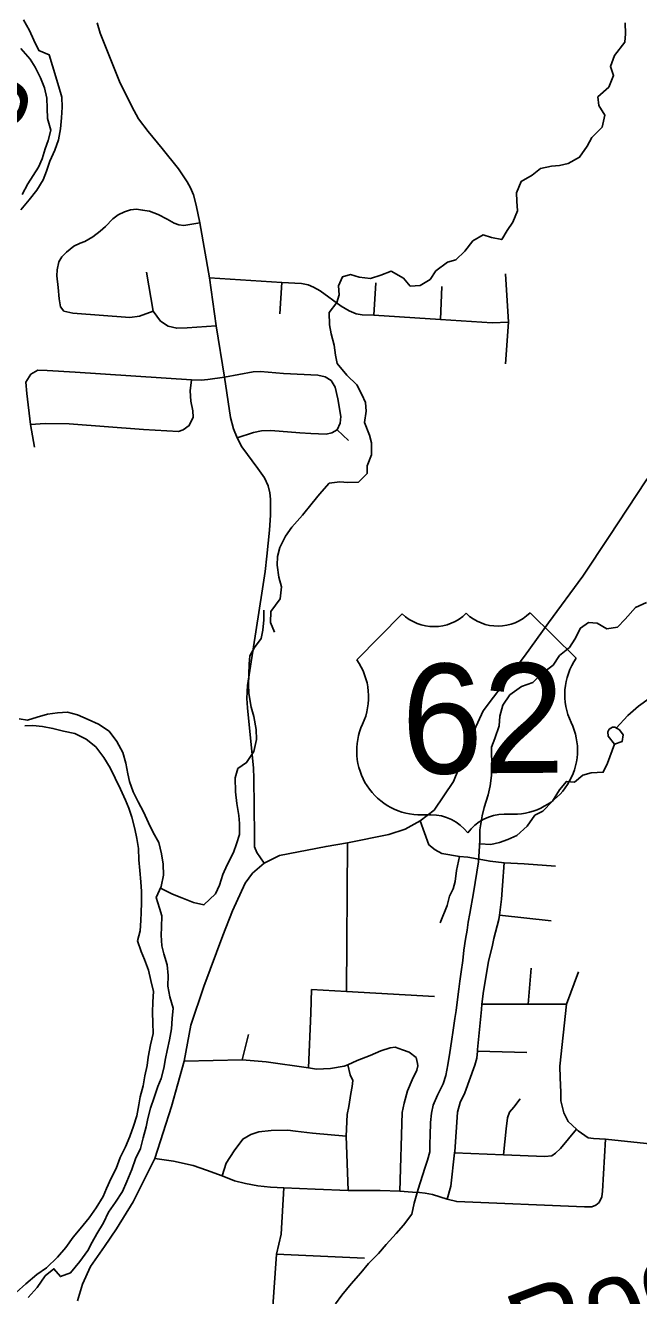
# Model space of a CAD drawing. Extents: x 114843 to 284848, y 317643 to 566895.
# Drawn here: x 239507 to 243399, y 409017 to 417072 of the extents above; entities that cross this region are included whole.
import ezdxf

# ---------------------------------------------------------------- set-up
doc = ezdxf.new("R2010")
doc.units = 0
for name, color, linetype in [('GM_X_City_Street', 7, 'Continuous'), ('GM_X_County_Road', 7, 'Continuous'), ('GM_X_Major_River', 7, 'Continuous'), ('GM_X_Major_River_Text', 7, 'Continuous'), ('GM_X_Minor_Lake', 7, 'Continuous'), ('GM_X_Minor_River', 7, 'Continuous'), ('GM_X_Minor_River_Text', 7, 'Continuous'), ('GM_X_US_Location', 7, 'Continuous'), ('GM_X_US_Route', 7, 'Continuous'), ('GM_X_US_Shield', 7, 'Continuous')]:
    doc.layers.add(name, color=color, linetype=linetype)

msp = doc.modelspace()

# ---------------------------------------------------------------- linework, layer by layer
at = {"layer": 'GM_X_City_Street'}
for p, q in [((241121.6, 415243.8), (241133.7, 415442.5)), ((241718.5, 415234.5), (241730.6, 415440.5)), ((242140.8, 415208.1), (242148.9, 415416.4)), ((241485.4, 414506.7), (241556.9, 414439.9)), ((241545.2, 410945.5), (241551.2, 411887.5)), ((242515, 411430.7), (242843.3, 411393.7)), ((242697, 410865.9), (242716.9, 411094.6)), ((242939.9, 410866.4), (243016.9, 411070.6)), ((240882.1, 410512.8), (240922.2, 410672.2)), ((242375.9, 410567.6), (242688.7, 410558.8)), ((241100.1, 409280.1), (241658.1, 409255.7))]:
    msp.add_line(p, q, dxfattribs=at)
for points in [[(239738.6, 415605.6), (239767.1, 415635), (239813.1, 415671.6), (239854.5, 415691), (239883.1, 415702.4), (239934.8, 415731.5), (239980.8, 415767.7), (240014.1, 415797.5), (240061.6, 415845.7), (240096.5, 415871.5), (240134.7, 415890.9), (240172.9, 415903.2), (240212.8, 415905.8), (240250.3, 415901.3), (240294.2, 415893.7), (240349.5, 415872.5), (240405.5, 415842.6), (240450.4, 415817.4), (240480, 415807.2), (240511.9, 415803.5), (240614, 415819.3)], [(239750.2, 415261), (239729.3, 415287.9), (239720.6, 415337.6), (239714.5, 415409.9), (239706, 415483.3), (239708.1, 415521.6), (239719.7, 415571.9), (239738.6, 415605.6)], [(240275.4, 415507.6), (240316.6, 415261), (240364.8, 415197), (240412.7, 415164.2), (240466.8, 415152.1), (240533.1, 415154.7), (240716.8, 415167.6)], [(240674.7, 415471.1), (241133.7, 415442.5), (241258.3, 415434.7), (241301.4, 415427.8), (241335.8, 415412.1), (241377.5, 415388.4), (241509.9, 415291.3), (241561.1, 415261.3), (241606.7, 415243.3), (241644.3, 415237.2), (241718.5, 415234.5), (242140.8, 415208.1), (242468.1, 415185.7), (242571.8, 415191.2)], [(242552.8, 414925.5), (242571.8, 415191.2), (242553.7, 415495.9)], [(239750.2, 415261), (239808.4, 415246.9), (240169.6, 415220.5), (240231.8, 415229.3), (240316.6, 415261)], [(239564.6, 414398.5), (239539.1, 414540.3), (239515.7, 414738.4), (239510.2, 414809.4), (239541.7, 414861)], [(239539.1, 414540.3), (239632.1, 414548.3), (239785.1, 414544.6), (240255.3, 414510), (240478.2, 414496.9), (240508.7, 414507), (240546.5, 414534.2), (240570.6, 414588.2), (240570.3, 414627.3), (240557.6, 414688.5), (240552.2, 414755.7), (240561.5, 414825.6)], [(239541.7, 414861), (239585.6, 414885.8), (239644.3, 414883.8), (239821.9, 414874.1), (240561.5, 414825.6), (240622.7, 414822.3), (240665.5, 414826.3), (240769.4, 414840.5)], [(240769.4, 414840.5), (240952.8, 414874.9), (240998.1, 414876.5), (241145, 414864.1), (241361.7, 414853.4), (241408.3, 414842.7), (241447.7, 414819.7), (241473.7, 414778.3), (241490.1, 414705), (241509.3, 414592.5), (241503.5, 414549.7), (241485.4, 414506.7)], [(240850.6, 414456.8), (240954.4, 414490.6), (241005.7, 414500.8), (241064.4, 414502.4), (241249.3, 414489.1), (241319.1, 414484.7), (241414.6, 414480.5), (241452.5, 414489.3), (241485.4, 414506.7)], [(242013, 412027.5), (242066.8, 411876.8), (242106.5, 411844.6), (242150.3, 411820.3), (242261.6, 411801.9), (242314.2, 411797.2), (242456.1, 411772.2), (242545.7, 411760.9), (242672.1, 411754.8), (242872, 411739.5)], [(242138.9, 411380.4), (242183.8, 411492.1), (242198.3, 411550), (242220.6, 411595.8), (242235, 411643.7), (242243.5, 411713.6), (242261.6, 411801.9)], [(242183.3, 409629.4), (242206.6, 409711.1), (242230.3, 409923.7), (242231.6, 409929.8), (242249.6, 410179.7), (242266.1, 410241.6), (242296.6, 410303.4), (242360, 410479), (242372.3, 410522.9), (242375.9, 410567.6), (242376.7, 410578.8), (242400.7, 410830.7), (242404.5, 410865.3), (242413.7, 410948.6), (242445.2, 411136.4), (242470.3, 411240.5), (242480.3, 411282.1), (242511.2, 411401.9), (242515, 411430.7), (242528.3, 411531.8), (242534.9, 411617.8), (242545.7, 411760.9)], [(241304.3, 410461.2), (241317.6, 410808.8), (241323.3, 410957.7)], [(241323.3, 410957.7), (241545.2, 410945.5), (242103.3, 410914.6)], [(242404.5, 410865.3), (242697, 410865.9), (242939.9, 410866.4)], [(243609.2, 409963.9), (243188.1, 410010.2), (243111.4, 410013.8), (243078.9, 410017.7), (243014, 410062.2), (243004, 410071.8), (242951.9, 410122.3), (242923.9, 410176.4), (242905.9, 410252.4), (242903.9, 410308.4), (242899.9, 410398.5), (242897.9, 410472.5), (242939.9, 410866.4)], [(240515.2, 410504.7), (240882.1, 410512.8), (241035.3, 410500.6), (241304.3, 410461.2), (241353.4, 410453.9), (241443.5, 410457.7), (241529.5, 410471.5), (241552.5, 410481.6), (241611.5, 410507.3), (241695.5, 410539.2), (241761.5, 410569), (241821.5, 410588.9), (241853.6, 410592.8), (241899.6, 410576.7), (241941.6, 410560.6), (241987.6, 410526.5)], [(241554.3, 409683.5), (241541.6, 410027.7), (241549.5, 410165.5), (241559.5, 410217.4), (241571.5, 410299.4), (241581.5, 410343.4), (241585.5, 410381.4), (241567.5, 410417.4), (241552.5, 410481.6)], [(241882.6, 409678.9), (241897.4, 410178), (241909.9, 410237.9), (241932.5, 410315.8), (241961.1, 410385.6), (241991.6, 410447.4), (241997.8, 410475.4), (241995.9, 410489.4), (241987.6, 410526.5)], [(242541.4, 409910.9), (242558.9, 410075.7), (242565.5, 410145.6), (242579.7, 410181.5), (242606, 410213.3), (242646.4, 410265.1)], [(242230.3, 409923.7), (242541.4, 409910.9), (242803.6, 409900.1), (242847.7, 409903.8), (242871.8, 409921.6), (242902.1, 409949.4), (243004, 410071.8)], [(240327.4, 409887.2), (240447, 409869.5), (240570.5, 409841.5), (240655.2, 409813.3), (240755, 409776.2), (240833.8, 409745.9), (240903.5, 409728.5), (240982.2, 409714.2), (241061.8, 409705.8), (241147.4, 409701.5), (241346.4, 409692), (241554.3, 409683.5), (241758.2, 409683), (241882.6, 409678.9), (241964.2, 409672.6), (242008, 409670.9), (242044.8, 409666.2), (242090.6, 409657.6), (242183.3, 409629.4), (242244.1, 409613.9), (243056, 409580), (243102.7, 409580.4), (243126.5, 409591.5), (243147.3, 409608.5), (243165.9, 409643.5), (243168.7, 409679.3), (243188.1, 410010.2)], [(240755, 409776.2), (240781.6, 409857.2), (240832.1, 409935.8), (240886.6, 410010.3), (240937.5, 410038.7), (240988.1, 410055.2), (241066.5, 410064.7), (241172.6, 410065.4), (241220.8, 410059.5), (241328.1, 410046.4), (241541.6, 410027.7)], [(241019.4, 407615.5), (241010.8, 407971.3), (241038.3, 408374.6), (241075.4, 408917.8), (241100.1, 409280.1), (241130.6, 409405.9), (241147.4, 409701.5)]]:
    msp.add_lwpolyline(points, dxfattribs=at)
at = {"layer": 'GM_X_County_Road'}
msp.add_lwpolyline([(241021.8, 411759.9), (240974.8, 411827.1), (240961.6, 411864), (240961.1, 411934.7), (240956.9, 412297.8), (240955.1, 412361), (240915.4, 412744.4), (240911.8, 412802.8), (240913.6, 412846), (240916.6, 412886), (241006.4, 413471.7), (241028.1, 413609.1), (241038.2, 413705.5), (241056.5, 413872.1), (241061.3, 413965.7), (241062.4, 414036.4), (241061.4, 414068.6), (241057.5, 414108.3), (241047.4, 414152.2), (241025, 414202.3), (240982.9, 414261.9), (240880.4, 414399.5), (240850.6, 414456.8), (240826.9, 414514.2), (240808, 414585), (240769.4, 414840.5), (240716.8, 415167.6), (240674.7, 415471.1), (240614, 415819.3), (240590.7, 415933.2), (240572.6, 415997.4), (240554.5, 416042.2), (240533.4, 416080.6), (240478.1, 416162.2), (240374.4, 416291.6), (240286.8, 416400.2), (240225.2, 416480.1), (240181.2, 416556.9), (240104.6, 416715.5), (239980.2, 417022), (239963.2, 417088.2)], dxfattribs=at)
at = {"layer": 'GM_X_Major_River'}
for points in [[(239494.5, 417107.8), (239532.7, 417039.8), (239560.9, 416977.7), (239591.1, 416913.6), (239657.2, 416885.7), (239679.4, 416815.6), (239719.8, 416683.4), (239738, 416617.3), (239740.1, 416553.2), (239736.2, 416487), (239730.4, 416416.8), (239716.5, 416346.6), (239692.7, 416280.4), (239662.8, 416210.2), (239640.9, 416148), (239619, 416093.8), (239579.1, 416027.5), (239531.2, 415965.2), (239477.2, 415903)], [(239476.9, 416925.4), (239537.1, 416857.3), (239569.3, 416807.3), (239601.5, 416739.2), (239627.7, 416675.2), (239641.8, 416611), (239644, 416546.9), (239646.1, 416480.8), (239668.3, 416408.6), (239650.5, 416342.4), (239632.6, 416290.3), (239612.7, 416226.1), (239588.8, 416173.9), (239556.8, 416119.7), (239522.9, 416067.5), (239487, 415999.2)], [(239466.5, 412675.3), (239520.8, 412665.6), (239580.8, 412685.8), (239646.9, 412704), (239711, 412712.2), (239773, 412716.4), (239837.2, 412700.5), (239905.3, 412670.6), (239971.5, 412640.7), (240037.7, 412596.8), (240087.9, 412530.8), (240126.1, 412460.7), (240144.3, 412394.6), (240156.5, 412326.5), (240166.6, 412276.4), (240190.8, 412212.3), (240223, 412148.2), (240257.2, 412084.2), (240287.4, 412016.1), (240317.6, 411954.1), (240353.8, 411890), (240370, 411817.9), (240380.1, 411753.8), (240382.3, 411683.6), (240368.5, 411611.4), (240336.6, 411541.2), (240356.8, 411475.1), (240372.9, 411425), (240371.1, 411352.8), (240369.2, 411302.7), (240373.4, 411234.5), (240385.5, 411184.5), (240405.7, 411114.4), (240411.8, 411046.2), (240410, 410980.1), (240424.2, 410912), (240444.4, 410839.8), (240438.5, 410773.7), (240434.7, 410709.5), (240420.8, 410639.3), (240406.9, 410571.1), (240395, 410521), (240385.2, 410458.8), (240369.3, 410394.6), (240347.4, 410342.4), (240323.5, 410274.2), (240301.7, 410206), (240283.8, 410139.8), (240273.9, 410087.7), (240254, 410017.5), (240236.2, 409949.3), (240206.3, 409885), (240182.4, 409816.8), (240150.5, 409740.6), (240122.6, 409678.3), (240078.7, 409610.1), (240034.8, 409545.8), (240002.9, 409479.6), (239961, 409409.3), (239931.1, 409357.1), (239903.2, 409302.9), (239851.3, 409232.6), (239793.4, 409162.3), (239729.3, 409138.1), (239687.2, 409188.1), (239631.2, 409141.8), (239581.3, 409069.5), (239523.4, 409005.2)], [(239502.9, 412629.5), (239552.9, 412633.6), (239615, 412625.7), (239681.2, 412613.9), (239749.3, 412596), (239819.4, 412582.2), (239891.6, 412546.3), (239953.8, 412496.3), (240004, 412430.3), (240044.2, 412364.3), (240076.4, 412298.2), (240110.7, 412228.1), (240142.9, 412160.1), (240163, 412108), (240183.2, 412051.9), (240201.4, 411977.8), (240213.5, 411915.7), (240223.7, 411851.6), (240225.9, 411781.4), (240232, 411713.3), (240240.2, 411641.1), (240244.4, 411579), (240242.5, 411508.8), (240240.7, 411446.7), (240238.8, 411396.6), (240234.9, 411330.4), (240219.1, 411266.2), (240241.2, 411200.1), (240263.4, 411148.1), (240287.6, 411080), (240301.8, 411015.9), (240319.9, 410945.7), (240316.1, 410879.6), (240314.2, 410813.4), (240316.4, 410747.3), (240316.6, 410679.1), (240300.7, 410606.9), (240286.9, 410528.7), (240279, 410476.6), (240265.1, 410410.4), (240253.2, 410348.2), (240235.4, 410278), (240227.5, 410227.9), (240213.6, 410157.7), (240191.8, 410091.5), (240169.9, 410027.3), (240142, 409961), (240108.1, 409892.8), (240082.2, 409822.6), (240050.3, 409762.3), (240020.4, 409696.1), (240000.5, 409645.9), (239956.6, 409573.7), (239910.7, 409511.4), (239854.8, 409441.1), (239810.9, 409388.9), (239763, 409322.6), (239711, 409260.3), (239641.1, 409194), (239579.1, 409151.7), (239509.1, 409091.4), (239447.2, 409037.1)]]:
    msp.add_lwpolyline(points, dxfattribs=at)
at = {"layer": 'GM_X_Minor_Lake'}
for points in [[(243246.4, 412515), (243294.5, 412531.1), (243300.5, 412573.2), (243276.4, 412605.2), (243248.3, 412621.2), (243232.3, 412621.2), (243212.3, 412609.2), (243202.3, 412593.1), (243204.3, 412565.1)], [(243204.3, 412565.1), (243246.4, 412515)]]:
    msp.add_lwpolyline(points, dxfattribs=at)
at = {"layer": 'GM_X_Minor_River'}
for points in [[(241087.4, 413223.5), (241063.3, 413285.6), (241065.3, 413355.7), (241123.3, 413435.9), (241131.2, 413512.1), (241115.2, 413572.2), (241105.1, 413650.3), (241107, 413704.4), (241121, 413760.5), (241157, 413832.7), (241197, 413890.9), (241265.1, 413967.1), (241327.1, 414043.3), (241373.1, 414099.5), (241435.2, 414169.7), (241503.3, 414177.8), (241553.4, 414173.9), (241621.6, 414176), (241675.6, 414230.1), (241675.6, 414280.2), (241703.5, 414348.4), (241703.5, 414424.5), (241691.4, 414474.6), (241659.2, 414554.7), (241669.2, 414626.9), (241665.1, 414681), (241641, 414731), (241610.9, 414793.1), (241546.7, 414853.1), (241484.5, 414927.2), (241474.5, 414981.3), (241466.4, 415045.4), (241446.3, 415115.5), (241436.2, 415173.6), (241434.1, 415251.7), (241484.2, 415313.9), (241498.1, 415364), (241494.1, 415420.1), (241520.1, 415478.3), (241570.2, 415492.4), (241624.3, 415476.4), (241696.4, 415466.5), (241762.5, 415488.6), (241828.6, 415514.7), (241906.8, 415468.8), (241949, 415418.7), (242013.1, 415422.8), (242075.2, 415461), (242111.2, 415515.1), (242185.3, 415571.3), (242239.4, 415585.4), (242295.4, 415639.6), (242345.5, 415705.8), (242411.6, 415744), (242465.7, 415728), (242529.8, 415714.1), (242563.8, 415772.2), (242599.9, 415824.3), (242629.9, 415896.5), (242625.8, 415956.6), (242623.7, 416010.7), (242653.7, 416082.9), (242723.8, 416123.1), (242775.9, 416165.2), (242846, 416179.4), (242896.1, 416183.4), (242952.2, 416195.5), (243024.3, 416235.7), (243072.3, 416305.9), (243102.3, 416362), (243166.4, 416426.3), (243184.4, 416502.4), (243146.2, 416564.5), (243140.2, 416618.6), (243210.2, 416680.8), (243240.2, 416755), (243220.1, 416811.1), (243246.1, 416881.2), (243310.2, 416965.5), (243316.1, 417019.6), (243314.1, 417087.7)], [(242516.8, 412692.4), (242536.8, 412760.5), (242580.8, 412826.7), (242654.9, 412880.9), (242727, 412905.1), (242787.1, 412961.3), (242857.2, 413015.4), (242897.2, 413075.6), (242959.2, 413127.8), (242993.3, 413179.9), (243029.3, 413250.1), (243081.3, 413286.2), (243135.4, 413282.3), (243197.6, 413246.3), (243263.7, 413256.4), (243313.8, 413306.6), (243379.8, 413380.8), (243447.9, 413413)], [(240363.5, 411600.5), (240441.3, 411563.1), (240499.4, 411538.9), (240573.4, 411510.7), (240639.5, 411494.4), (240713.8, 411564.4), (240738, 411620.4), (240760.2, 411688.5), (240786.4, 411748.6), (240826.7, 411826.6), (240846.9, 411882.7), (240865.1, 411940.8), (240865.2, 412010.9), (240861.4, 412061), (240849.5, 412137.2), (240839.7, 412211.4), (240837.9, 412301.6), (240854.1, 412359.7), (240910.3, 412397.6), (240956.5, 412467.6), (240972.8, 412543.7), (240970.9, 412607.8), (240957.1, 412690), (240939.2, 412748.2), (240925.4, 412836.4), (240923.5, 412892.6), (240925.7, 412954.7), (240927.9, 413022.8), (240932, 413074.9), (240960.2, 413126.9), (241002.4, 413184.9), (241014.6, 413237), (241020.8, 413303.1), (241018.9, 413363.3)], [(243256.7, 412616.5), (243330.4, 412695.5), (243398.5, 412755.7), (243464.6, 412803.9)], [(241474.5, 408966.1), (241514.5, 409020.3), (241574.5, 409092.5), (241634.6, 409160.7), (241684.6, 409220.8), (241746.7, 409285.1), (241796.7, 409341.2), (241858.8, 409411.4), (241906.8, 409463.6), (241958.9, 409533.8), (241974.8, 409603.9), (241998.8, 409692.1), (242042.7, 409824.4), (242058.7, 409876.6), (242072.7, 409928.7), (242072.6, 409982.8), (242074.6, 410032.9), (242078.5, 410115), (242084.5, 410175.1), (242094.4, 410225.3), (242122.4, 410287.4), (242158.4, 410359.6), (242174.4, 410413.7), (242188.4, 410479.9), (242200.3, 410558), (242210.3, 410628.2), (242222.2, 410700.3), (242232.2, 410774.5), (242240.1, 410824.6), (242250.1, 410894.7), (242258, 410960.8), (242264, 411010.9), (242271.9, 411071.1), (242281.9, 411143.2), (242289.8, 411207.3), (242299.8, 411277.5), (242309.7, 411335.6), (242317.7, 411385.7), (242327.7, 411439.8), (242351.6, 411572.1), (242361.5, 411636.2), (242381.5, 411768.5), (242387.4, 411832.6), (242391.3, 411904.8), (242391.3, 411970.9), (242405.2, 412059.1), (242419.2, 412113.2), (242443.2, 412193.4), (242457.1, 412249.5), (242465.1, 412315.6), (242469, 412389.8), (242464.9, 412441.9), (242464.9, 412496), (242486.9, 412550.1), (242512.9, 412630.3), (242516.8, 412692.4)], [(242390.1, 411881.4), (242461.5, 411878.8), (242515.6, 411890.9), (242567.7, 411909), (242625.8, 411935.1), (242691.9, 411993.3), (242739.9, 412063.5), (242790, 412089.6), (242852, 412151.8), (242896, 412224), (242940.1, 412278.2), (242992.2, 412272.2), (243044.2, 412318.4), (243098.3, 412332.5), (243174.5, 412336.6), (243200.4, 412392.7), (243246.4, 412515)]]:
    msp.add_lwpolyline(points, dxfattribs=at)
at = {"layer": 'GM_X_US_Route'}
for points in [[(241021.8, 411759.9), (241119.5, 411808.9), (241414.8, 411865.6), (241551.2, 411887.5), (241812.7, 411940.8), (241916.9, 411975.3), (242013, 412027.5), (242100.1, 412095.4), (242223.9, 412278.1), (242355.4, 412600.3), (242412.4, 412725.8), (242674.3, 413072), (242825.7, 413282.7), (243043.6, 413579.6), (243210.8, 413832.1), (243444.5, 414184.7), (243602.6, 414401.7), (243862.1, 414789), (243948.3, 414913.6), (244013.5, 415030), (244232, 415442.3), (244325.7, 415618.2)], [(239836.6, 408984.6), (239869.9, 409089.4), (239919.9, 409202), (240009.5, 409329), (240085.1, 409440.7), (240190.4, 409612.9), (240327.4, 409887.2), (240433.9, 410216.9), (240515.2, 410504.7), (240557.6, 410732), (240639.2, 410978.1), (240759.6, 411300.9), (240821.6, 411456.4), (240902.2, 411633.7), (240948.4, 411695.1), (241021.8, 411759.9)]]:
    msp.add_lwpolyline(points, dxfattribs=at)
at = {"layer": 'GM_X_US_Shield'}
for p, q in [((241897.6, 413341.2), (241609.6, 413049)), ((243001.8, 413059.1), (242709.7, 413347.1)), ((242022.8, 412065.8), (242080.8, 412066.2)), ((242544.9, 412069.6), (242602.9, 412070))]:
    msp.add_line(p, q, dxfattribs=at)
for centre, radius, start, end in [((242099.1, 413549.8), 290.1, 225.98787, 314.84187), ((242505.2, 413552.7), 290.1, 225.98788, 314.84189), ((241278.7, 412813.7), 406.1, 334.96198, 35.41579), ((243336.1, 412828.6), 406.1, 145.41396, 205.86776), ((242604.5, 412476.1), 406.1, 269.77662, 25.58297), ((242015.4, 412471.8), 406.1, 155.24677, 271.05311), ((242082.9, 411776.2), 290.1, 37.28476, 90.41486), ((242547, 411779.5), 290.1, 90.41487, 143.54497)]:
    msp.add_arc(centre, radius, start, end, dxfattribs=at)

# ---------------------------------------------------------------- texts
at = {"layer": 'GM_X_Major_River_Text'}
msp.add_text('Big', height=500.03, rotation=70.41474, dxfattribs=at).set_placement((239109.7, 415858))
at = {"layer": 'GM_X_Minor_River_Text'}
msp.add_text('Rocky', height=500.02, rotation=20.58141, dxfattribs=at).set_placement((242692.5, 408523.6))
at = {"layer": 'GM_X_US_Location'}
for s, p in [('/', (242308.2, 412671.5)), ('0', (242308.1, 412671.5)), ('62', (242103.2, 412463))]:
    msp.add_text(s, height=1, rotation=0.41487, dxfattribs=at).set_placement(p)
at = {"layer": 'GM_X_US_Shield'}
msp.add_text('62', height=696.13, rotation=0.41487, dxfattribs=at).set_placement((241895, 412325.9))

doc.saveas('drawing.dxf')
